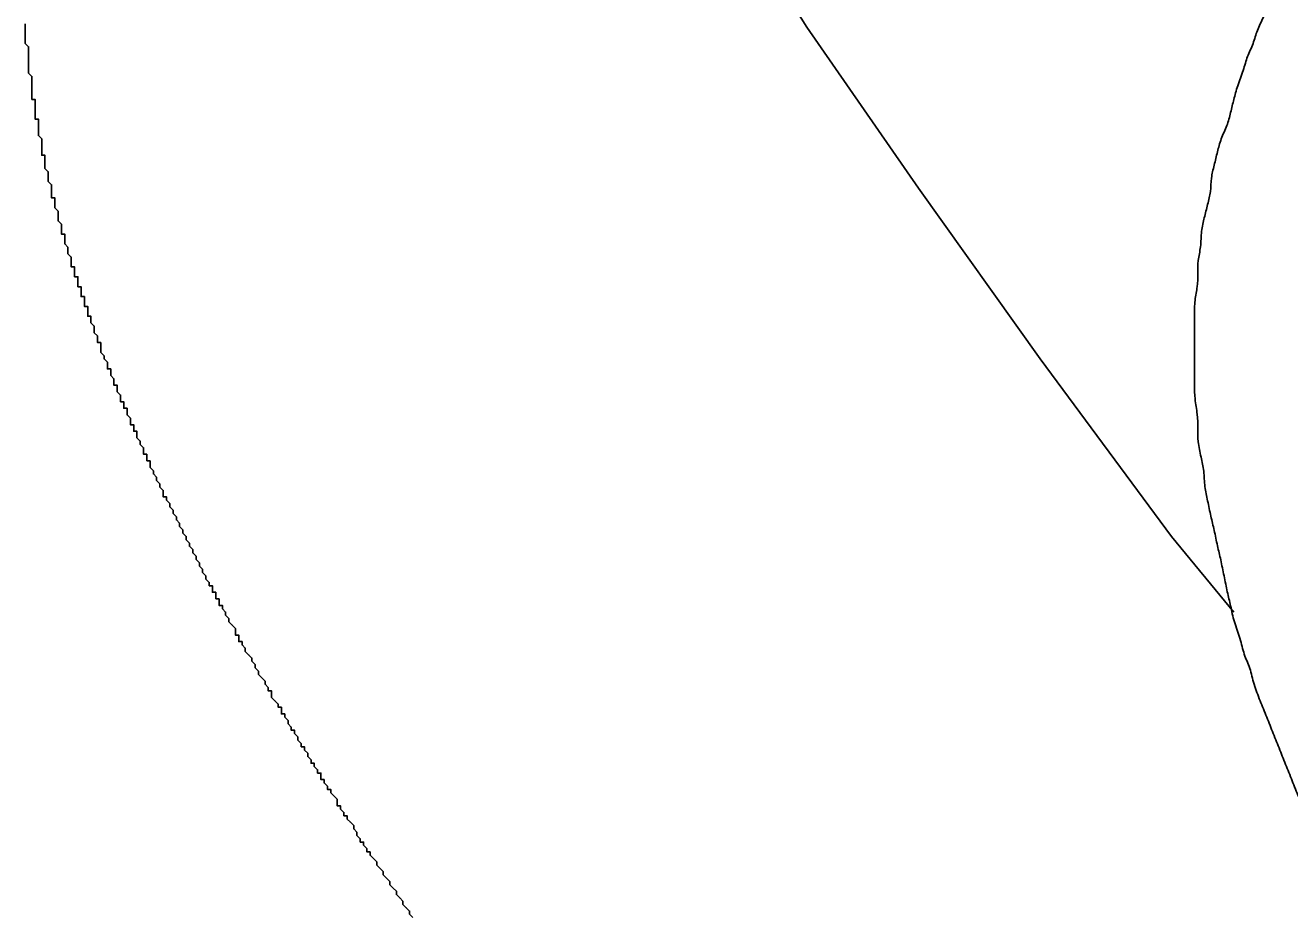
# Model space of a CAD drawing. Extents: x 6707406 to 6714471, y 1868570 to 1872341.
# Drawn here: x 6714209.45 to 6714218.3, y 1870405.26 to 1870411.49 of the extents above; entities that cross this region are included whole.
import ezdxf

# ---------------------------------------------------------------- set-up
doc = ezdxf.new("R2010")
doc.units = 0
doc.layers.add('Nongeo Data(60)', color=7, linetype='Continuous')

msp = doc.modelspace()

# ---------------------------------------------------------------- linework, layer by layer
at = {"layer": 'Nongeo Data(60)'}
for points in [[(6714217.9052, 1870407.3853), (6714217.4688, 1870407.9135), (6714216.5502, 1870409.1536), (6714215.7004, 1870410.3479), (6714214.9196, 1870411.4732), (6714214.2536, 1870412.5296), (6714213.6794, 1870413.5401), (6714213.1972, 1870414.5047), (6714212.8297, 1870415.4233), (6714212.5541, 1870416.296), (6714212.4163, 1870417.1228), (6714212.3704, 1870417.5821)], [(6714209.4996, 1870411.0828), (6714209.4996, 1870411.0828), (6714209.4996, 1870411.1057), (6714209.4996, 1870411.1057), (6714209.4996, 1870411.1287), (6714209.4767, 1870411.1517), (6714209.4767, 1870411.1517), (6714209.4767, 1870411.1746), (6714209.4767, 1870411.1746), (6714209.4767, 1870411.1976), (6714209.4767, 1870411.1976), (6714209.4767, 1870411.2206), (6714209.4767, 1870411.2206), (6714209.4767, 1870411.2435), (6714209.4767, 1870411.2665), (6714209.4767, 1870411.2665), (6714209.4767, 1870411.2895), (6714209.4767, 1870411.2895), (6714209.4767, 1870411.3124), (6714209.4767, 1870411.3124), (6714209.4767, 1870411.3354), (6714209.4767, 1870411.3354), (6714209.4537, 1870411.3584), (6714209.4537, 1870411.3813), (6714209.4537, 1870411.3813), (6714209.4537, 1870411.4043), (6714209.4537, 1870411.4043), (6714209.4537, 1870411.4273), (6714209.4537, 1870411.4273), (6714209.4537, 1870411.4502), (6714209.4537, 1870411.4502), (6714209.4537, 1870411.4732), (6714209.4537, 1870411.4732), (6714209.4537, 1870411.4962)], [(6714209.6604, 1870410.256), (6714209.6604, 1870410.256), (6714209.6604, 1870410.279), (6714209.6374, 1870410.279), (6714209.6374, 1870410.3019), (6714209.6374, 1870410.3019), (6714209.6374, 1870410.3249), (6714209.6374, 1870410.3479), (6714209.6374, 1870410.3479), (6714209.6374, 1870410.3708), (6714209.6374, 1870410.3708), (6714209.6145, 1870410.3938), (6714209.6145, 1870410.3938), (6714209.6145, 1870410.4168), (6714209.6145, 1870410.4397), (6714209.6145, 1870410.4397), (6714209.6145, 1870410.4627), (6714209.6145, 1870410.4627), (6714209.5915, 1870410.4857), (6714209.5915, 1870410.4857), (6714209.5915, 1870410.5086), (6714209.5915, 1870410.5316), (6714209.5915, 1870410.5316), (6714209.5915, 1870410.5545), (6714209.5915, 1870410.5545), (6714209.5915, 1870410.5775), (6714209.5685, 1870410.5775), (6714209.5685, 1870410.6005), (6714209.5685, 1870410.6234), (6714209.5685, 1870410.6234), (6714209.5685, 1870410.6464), (6714209.5685, 1870410.6464), (6714209.5685, 1870410.6694), (6714209.5685, 1870410.6694), (6714209.5685, 1870410.6923), (6714209.5456, 1870410.7153), (6714209.5456, 1870410.7153), (6714209.5456, 1870410.7383), (6714209.5456, 1870410.7383), (6714209.5456, 1870410.7612), (6714209.5456, 1870410.7612), (6714209.5456, 1870410.7842), (6714209.5456, 1870410.8072), (6714209.5456, 1870410.8072), (6714209.5456, 1870410.8301), (6714209.5226, 1870410.8301), (6714209.5226, 1870410.8531), (6714209.5226, 1870410.8531), (6714209.5226, 1870410.8761), (6714209.5226, 1870410.8761), (6714209.5226, 1870410.899), (6714209.5226, 1870410.922), (6714209.5226, 1870410.922), (6714209.5226, 1870410.945), (6714209.5226, 1870410.945), (6714209.5226, 1870410.9679), (6714209.4996, 1870410.9679), (6714209.4996, 1870410.9909), (6714209.4996, 1870410.9909), (6714209.4996, 1870411.0139), (6714209.4996, 1870411.0368), (6714209.4996, 1870411.0368), (6714209.4996, 1870411.0598), (6714209.4996, 1870411.0598), (6714209.4996, 1870411.0828)], [(6714209.936, 1870409.3603), (6714209.936, 1870409.3833), (6714209.913, 1870409.4063), (6714209.913, 1870409.4063), (6714209.913, 1870409.4292), (6714209.913, 1870409.4522), (6714209.8901, 1870409.4522), (6714209.8901, 1870409.4752), (6714209.8901, 1870409.4752), (6714209.8901, 1870409.4981), (6714209.8901, 1870409.5211), (6714209.8671, 1870409.5211), (6714209.8671, 1870409.5441), (6714209.8671, 1870409.5441), (6714209.8671, 1870409.567), (6714209.8671, 1870409.59), (6714209.8441, 1870409.59), (6714209.8441, 1870409.6129), (6714209.8441, 1870409.6129), (6714209.8441, 1870409.6359), (6714209.8441, 1870409.6589), (6714209.8212, 1870409.6589), (6714209.8212, 1870409.6818), (6714209.8212, 1870409.6818), (6714209.8212, 1870409.7048), (6714209.8212, 1870409.7278), (6714209.7982, 1870409.7278), (6714209.7982, 1870409.7507), (6714209.7982, 1870409.7507), (6714209.7982, 1870409.7737), (6714209.7982, 1870409.7967), (6714209.7752, 1870409.7967), (6714209.7752, 1870409.8196), (6714209.7752, 1870409.8196), (6714209.7752, 1870409.8426), (6714209.7752, 1870409.8426), (6714209.7752, 1870409.8656), (6714209.7523, 1870409.8885), (6714209.7523, 1870409.8885), (6714209.7523, 1870409.9115), (6714209.7523, 1870409.9115), (6714209.7523, 1870409.9345), (6714209.7293, 1870409.9574), (6714209.7293, 1870409.9574), (6714209.7293, 1870409.9804), (6714209.7293, 1870409.9804), (6714209.7293, 1870410.0034), (6714209.7293, 1870410.0263), (6714209.7063, 1870410.0263), (6714209.7063, 1870410.0493), (6714209.7063, 1870410.0493), (6714209.7063, 1870410.0723), (6714209.7063, 1870410.0952), (6714209.7063, 1870410.0952), (6714209.6834, 1870410.1182), (6714209.6834, 1870410.1182), (6714209.6834, 1870410.1412), (6714209.6834, 1870410.1412), (6714209.6834, 1870410.1641), (6714209.6834, 1870410.1871), (6714209.6834, 1870410.1871), (6714209.6604, 1870410.2101), (6714209.6604, 1870410.2101), (6714209.6604, 1870410.233), (6714209.6604, 1870410.256)], [(6714210.3035, 1870408.4417), (6714210.3035, 1870408.4647), (6714210.3035, 1870408.4876), (6714210.2805, 1870408.4876), (6714210.2805, 1870408.5106), (6714210.2805, 1870408.5336), (6714210.2805, 1870408.5336), (6714210.2575, 1870408.5565), (6714210.2575, 1870408.5795), (6714210.2575, 1870408.5795), (6714210.2346, 1870408.6024), (6714210.2346, 1870408.6024), (6714210.2346, 1870408.6254), (6714210.2346, 1870408.6484), (6714210.2116, 1870408.6484), (6714210.2116, 1870408.6713), (6714210.2116, 1870408.6943), (6714210.1886, 1870408.6943), (6714210.1886, 1870408.7173), (6714210.1886, 1870408.7402), (6714210.1886, 1870408.7402), (6714210.1657, 1870408.7632), (6714210.1657, 1870408.7632), (6714210.1657, 1870408.7862), (6714210.1657, 1870408.8091), (6714210.1427, 1870408.8091), (6714210.1427, 1870408.8321), (6714210.1427, 1870408.8551), (6714210.1197, 1870408.8551), (6714210.1197, 1870408.878), (6714210.1197, 1870408.878), (6714210.1197, 1870408.901), (6714210.0968, 1870408.924), (6714210.0968, 1870408.924), (6714210.0968, 1870408.9469), (6714210.0968, 1870408.9699), (6714210.0738, 1870408.9699), (6714210.0738, 1870408.9929), (6714210.0738, 1870408.9929), (6714210.0738, 1870409.0158), (6714210.0508, 1870409.0388), (6714210.0508, 1870409.0388), (6714210.0508, 1870409.0618), (6714210.0508, 1870409.0847), (6714210.0279, 1870409.0847), (6714210.0279, 1870409.1077), (6714210.0279, 1870409.1077), (6714210.0279, 1870409.1307), (6714210.0049, 1870409.1536), (6714210.0049, 1870409.1536), (6714210.0049, 1870409.1766), (6714210.0049, 1870409.1766), (6714209.9819, 1870409.1996), (6714209.9819, 1870409.2225), (6714209.9819, 1870409.2225), (6714209.9819, 1870409.2455), (6714209.9819, 1870409.2685), (6714209.959, 1870409.2685), (6714209.959, 1870409.2914), (6714209.959, 1870409.2914), (6714209.959, 1870409.3144), (6714209.936, 1870409.3374), (6714209.936, 1870409.3374), (6714209.936, 1870409.3603), (6714209.936, 1870409.3603)], [(6714210.7857, 1870407.4771), (6714210.7857, 1870407.5001), (6714210.7857, 1870407.5231), (6714210.7628, 1870407.5231), (6714210.7628, 1870407.546), (6714210.7628, 1870407.569), (6714210.7398, 1870407.569), (6714210.7398, 1870407.592), (6714210.7168, 1870407.6149), (6714210.7168, 1870407.6149), (6714210.7168, 1870407.6379), (6714210.6939, 1870407.6608), (6714210.6939, 1870407.6608), (6714210.6939, 1870407.6838), (6714210.6709, 1870407.7068), (6714210.6709, 1870407.7068), (6714210.6709, 1870407.7297), (6714210.6479, 1870407.7527), (6714210.6479, 1870407.7527), (6714210.6479, 1870407.7757), (6714210.625, 1870407.7986), (6714210.625, 1870407.7986), (6714210.625, 1870407.8216), (6714210.602, 1870407.8446), (6714210.602, 1870407.8446), (6714210.602, 1870407.8675), (6714210.579, 1870407.8905), (6714210.579, 1870407.8905), (6714210.579, 1870407.9135), (6714210.5561, 1870407.9364), (6714210.5561, 1870407.9364), (6714210.5561, 1870407.9594), (6714210.5331, 1870407.9824), (6714210.5331, 1870407.9824), (6714210.5331, 1870408.0053), (6714210.5101, 1870408.0283), (6714210.5101, 1870408.0283), (6714210.5101, 1870408.0513), (6714210.4872, 1870408.0742), (6714210.4872, 1870408.0742), (6714210.4872, 1870408.0972), (6714210.4642, 1870408.1202), (6714210.4642, 1870408.1202), (6714210.4642, 1870408.1431), (6714210.4413, 1870408.1661), (6714210.4413, 1870408.1661), (6714210.4413, 1870408.1891), (6714210.4183, 1870408.1891), (6714210.4183, 1870408.212), (6714210.4183, 1870408.235), (6714210.4183, 1870408.235), (6714210.3953, 1870408.258), (6714210.3953, 1870408.2809), (6714210.3953, 1870408.2809), (6714210.3724, 1870408.3039), (6714210.3724, 1870408.3269), (6714210.3724, 1870408.3269), (6714210.3494, 1870408.3498), (6714210.3494, 1870408.3728), (6714210.3494, 1870408.3728), (6714210.3264, 1870408.3958), (6714210.3264, 1870408.4187), (6714210.3264, 1870408.4187), (6714210.3264, 1870408.4417), (6714210.3035, 1870408.4417)], [(6714211.3829, 1870406.4666), (6714211.3599, 1870406.4896), (6714211.3599, 1870406.4896), (6714211.3599, 1870406.5126), (6714211.3369, 1870406.5355), (6714211.3369, 1870406.5585), (6714211.314, 1870406.5585), (6714211.314, 1870406.5815), (6714211.291, 1870406.6044), (6714211.291, 1870406.6044), (6714211.291, 1870406.6274), (6714211.268, 1870406.6504), (6714211.268, 1870406.6733), (6714211.2451, 1870406.6733), (6714211.2451, 1870406.6963), (6714211.2451, 1870406.7192), (6714211.2221, 1870406.7192), (6714211.2221, 1870406.7422), (6714211.1991, 1870406.7652), (6714211.1991, 1870406.7652), (6714211.1762, 1870406.7881), (6714211.1762, 1870406.8111), (6714211.1762, 1870406.8341), (6714211.1532, 1870406.8341), (6714211.1532, 1870406.857), (6714211.1302, 1870406.88), (6714211.1302, 1870406.88), (6714211.1302, 1870406.903), (6714211.1073, 1870406.9259), (6714211.1073, 1870406.9259), (6714211.0843, 1870406.9489), (6714211.0843, 1870406.9719), (6714211.0843, 1870406.9719), (6714211.0613, 1870406.9948), (6714211.0613, 1870407.0178), (6714211.0384, 1870407.0408), (6714211.0384, 1870407.0408), (6714211.0384, 1870407.0637), (6714211.0154, 1870407.0867), (6714211.0154, 1870407.0867), (6714210.9924, 1870407.1097), (6714210.9924, 1870407.1326), (6714210.9924, 1870407.1326), (6714210.9695, 1870407.1556), (6714210.9695, 1870407.1786), (6714210.9465, 1870407.1786), (6714210.9465, 1870407.2015), (6714210.9465, 1870407.2245), (6714210.9235, 1870407.2245), (6714210.9235, 1870407.2475), (6714210.9235, 1870407.2704), (6714210.9006, 1870407.2934), (6714210.9006, 1870407.2934), (6714210.8776, 1870407.3164), (6714210.8776, 1870407.3393), (6714210.8776, 1870407.3393), (6714210.8546, 1870407.3623), (6714210.8546, 1870407.3853), (6714210.8546, 1870407.3853), (6714210.8317, 1870407.4082), (6714210.8317, 1870407.4312), (6714210.8087, 1870407.4312), (6714210.8087, 1870407.4542), (6714210.8087, 1870407.4771), (6714210.7857, 1870407.4771)], [(6714212.0718, 1870405.3872), (6714212.0489, 1870405.4102), (6714212.0489, 1870405.4332), (6714212.0259, 1870405.4561), (6714212.0259, 1870405.4561), (6714212.0029, 1870405.4791), (6714212.0029, 1870405.5021), (6714211.98, 1870405.525), (6714211.98, 1870405.525), (6714211.957, 1870405.548), (6714211.957, 1870405.571), (6714211.934, 1870405.5939), (6714211.934, 1870405.5939), (6714211.9111, 1870405.6169), (6714211.9111, 1870405.6399), (6714211.8881, 1870405.6628), (6714211.8881, 1870405.6628), (6714211.8651, 1870405.6858), (6714211.8651, 1870405.7087), (6714211.8422, 1870405.7087), (6714211.8422, 1870405.7317), (6714211.8192, 1870405.7547), (6714211.8192, 1870405.7776), (6714211.7962, 1870405.7776), (6714211.7962, 1870405.8006), (6714211.7733, 1870405.8236), (6714211.7733, 1870405.8465), (6714211.7733, 1870405.8465), (6714211.7503, 1870405.8695), (6714211.7503, 1870405.8925), (6714211.7273, 1870405.9154), (6714211.7273, 1870405.9154), (6714211.7044, 1870405.9384), (6714211.7044, 1870405.9614), (6714211.6814, 1870405.9614), (6714211.6814, 1870405.9843), (6714211.6584, 1870406.0073), (6714211.6584, 1870406.0303), (6714211.6355, 1870406.0303), (6714211.6355, 1870406.0532), (6714211.6355, 1870406.0762), (6714211.6125, 1870406.0992), (6714211.6125, 1870406.0992), (6714211.5895, 1870406.1221), (6714211.5895, 1870406.1451), (6714211.5666, 1870406.1451), (6714211.5666, 1870406.1681), (6714211.5436, 1870406.191), (6714211.5436, 1870406.214), (6714211.5206, 1870406.214), (6714211.5206, 1870406.237), (6714211.5206, 1870406.2599), (6714211.4977, 1870406.2599), (6714211.4977, 1870406.2829), (6714211.4747, 1870406.3059), (6714211.4747, 1870406.3288), (6714211.4517, 1870406.3288), (6714211.4517, 1870406.3518), (6714211.4288, 1870406.3748), (6714211.4288, 1870406.3748), (6714211.4288, 1870406.3977), (6714211.4058, 1870406.4207), (6714211.4058, 1870406.4437), (6714211.3829, 1870406.4437), (6714211.3829, 1870406.4666)], [(6714212.1637, 1870405.2494), (6714212.1407, 1870405.2724), (6714212.1407, 1870405.2954), (6714212.1178, 1870405.3183), (6714212.1178, 1870405.3183), (6714212.0948, 1870405.3413), (6714212.0948, 1870405.3643), (6714212.0718, 1870405.3872), (6714212.0718, 1870405.3872)]]:
    msp.add_lwpolyline(points, dxfattribs=at)
msp.add_open_spline([(6714218.686, 1870405.3643), (6714218.663, 1870405.4103), (6714218.6401, 1870405.5021), (6714218.5712, 1870405.6169), (6714218.5253, 1870405.7318), (6714218.4564, 1870405.8466), (6714218.4104, 1870405.9614), (6714218.3644, 1870406.0762), (6714218.3185, 1870406.1911), (6714218.2726, 1870406.3059), (6714218.2267, 1870406.4207), (6714218.1808, 1870406.5356), (6714218.1348, 1870406.6504), (6714218.0888, 1870406.7652), (6714218.0429, 1870406.8801), (6714218.02, 1870406.9949), (6714217.974, 1870407.0867), (6714217.9511, 1870407.2016), (6714217.9052, 1870407.3164), (6714217.8822, 1870407.4312), (6714217.8592, 1870407.523), (6714217.8363, 1870407.6379), (6714217.8133, 1870407.7527), (6714217.7904, 1870407.8446), (6714217.7674, 1870407.9595), (6714217.7444, 1870408.0513), (6714217.7214, 1870408.1661), (6714217.6984, 1870408.2579), (6714217.6984, 1870408.3728), (6714217.6755, 1870408.4647), (6714217.6525, 1870408.5795), (6714217.6525, 1870408.6714), (6714217.6525, 1870408.7633), (6714217.6295, 1870408.8781), (6714217.6295, 1870408.9699), (6714217.6295, 1870409.0618), (6714217.6295, 1870409.1766), (6714217.6295, 1870409.2685), (6714217.6295, 1870409.3603), (6714217.6295, 1870409.4522), (6714217.6295, 1870409.567), (6714217.6525, 1870409.6589), (6714217.6525, 1870409.7508), (6714217.6525, 1870409.8427), (6714217.6755, 1870409.9345), (6714217.6755, 1870410.0493), (6714217.6984, 1870410.1412), (6714217.7214, 1870410.2331), (6714217.7444, 1870410.3249), (6714217.7444, 1870410.4167), (6714217.7674, 1870410.5087), (6714217.7904, 1870410.6005), (6714217.8133, 1870410.6924), (6714217.8592, 1870410.7842), (6714217.8822, 1870410.8761), (6714217.9052, 1870410.968), (6714217.9281, 1870411.0598), (6714217.974, 1870411.1746), (6714217.997, 1870411.2665), (6714218.0429, 1870411.3584), (6714218.0659, 1870411.4502), (6714218.1119, 1870411.5421), (6714218.1578, 1870411.634), (6714218.2037, 1870411.7258), (6714218.2496, 1870411.8177), (6714218.2956, 1870411.9095), (6714218.3415, 1870412.0015), (6714218.3874, 1870412.0933), (6714218.4333, 1870412.1622), (6714218.4793, 1870412.254), (6714218.5253, 1870412.3459), (6714218.5941, 1870412.4378), (6714218.6401, 1870412.5296), (6714218.7089, 1870412.6215), (6714218.7549, 1870412.7134), (6714218.8238, 1870412.8052), (6714218.8927, 1870412.8971), (6714218.9386, 1870412.9889), (6714219.0075, 1870413.0809), (6714219.0764, 1870413.1727), (6714219.1453, 1870413.2645), (6714219.2142, 1870413.3564), (6714219.2831, 1870413.4483), (6714219.352, 1870413.5401), (6714219.4438, 1870413.632), (6714219.5127, 1870413.7238), (6714219.5817, 1870413.8158), (6714219.6735, 1870413.9076), (6714219.7424, 1870414.0224), (6714219.8113, 1870414.1143), (6714219.9031, 1870414.2062), (6714219.9951, 1870414.298), (6714220.064, 1870414.3899), (6714220.1558, 1870414.4818), (6714220.2476, 1870414.5736), (6714220.3396, 1870414.6655), (6714220.4084, 1870414.7573), (6714220.5003, 1870414.8492), (6714220.5921, 1870414.9411), (6714220.6611, 1870415.01), (6714220.6841, 1870415.0329)], degree=3, dxfattribs=at)

doc.saveas('drawing.dxf')
